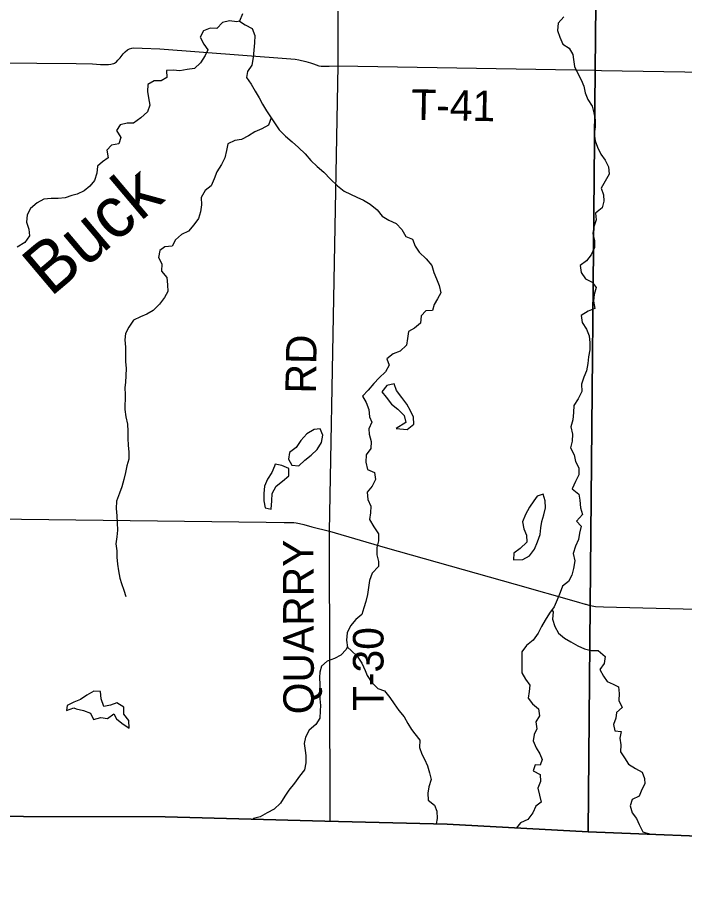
# Model space of a CAD drawing. Extents: x 1857828 to 2277390, y 930619 to 1324581.
# Drawn here: x 2026202 to 2032758, y 1116134 to 1124647 of the extents above; entities that cross this region are included whole.
import ezdxf

# ---------------------------------------------------------------- set-up
doc = ezdxf.new("R2010")
doc.units = 0
for name, color, linetype in [('GM_X_Adjacent_County', 7, 'Continuous'), ('GM_X_County', 7, 'Continuous'), ('GM_X_County_Road', 7, 'Continuous'), ('GM_X_Minor_Lake', 7, 'Continuous'), ('GM_X_Minor_River', 7, 'Continuous'), ('GM_X_Minor_River_Text', 7, 'Continuous'), ('GM_X_Township', 7, 'Continuous'), ('GM_X_Township_Road', 7, 'Continuous'), ('GM_X_Township_Road_Text', 7, 'Continuous')]:
    doc.layers.add(name, color=color, linetype=linetype)

msp = doc.modelspace()

# ---------------------------------------------------------------- linework, layer by layer
at = {"layer": 'GM_X_Adjacent_County'}
msp.add_lwpolyline([(1997008.5, 1116752.5), (2002726.4, 1116786.7), (2007584.1, 1116765.8), (2010804, 1116774.2), (2013523.2, 1116785.6), (2016220.4, 1116802.4), (2020156, 1116833.2), (2021873.5, 1116814.9), (2022478.5, 1116818.5), (2023245.1, 1116822.9), (2024866.1, 1116798.6), (2027655.5, 1116790.3), (2029223.3, 1116749.1), (2030424.8, 1116717.5), (2031808.5, 1116642.9), (2035129.3, 1116512.1), (2037470.7, 1116419.9), (2040306, 1116370), (2045569.8, 1116279), (2050782.4, 1116223.1), (2056316.7, 1116163.7)], dxfattribs=at)
at = {"layer": 'GM_X_County'}
msp.add_lwpolyline([(2056316.7, 1116163.7), (2050782.4, 1116223.1), (2045569.8, 1116279), (2040306, 1116370), (2037470.7, 1116419.9), (2035129.3, 1116512.1), (2031808.5, 1116642.9), (2030424.8, 1116717.5), (2029223.3, 1116749.1), (2027655.5, 1116790.3), (2024866.1, 1116798.6)], dxfattribs=at)
at = {"layer": 'GM_X_County_Road'}
for points in [[(2022502.9, 1119760.2), (2028645.3, 1119685.5), (2028824.2, 1119682.8), (2028886.4, 1119684.6), (2028918.6, 1119684.5), (2028942.7, 1119680.4), (2028974.8, 1119674.3), (2029015, 1119662.1), (2029095.3, 1119641.8), (2029268, 1119597.1), (2029814, 1119438.7), (2031093.4, 1119076), (2031691.1, 1118906.5), (2031779.5, 1118882.1), (2031786.2, 1118880.3)], [(2031786.2, 1118880.3), (2031817.6, 1118872), (2031829.7, 1118868.9), (2031849.7, 1118863.8), (2031881.9, 1118857.7), (2031960.2, 1118855.4), (2032346, 1118846.1), (2034596.7, 1118790.4), (2034811.6, 1118785.7)]]:
    msp.add_lwpolyline(points, dxfattribs=at)
at = {"layer": 'GM_X_Minor_Lake'}
for points in [[(2029924.8, 1120605.3), (2030032, 1120598.4), (2030096.3, 1120648.6), (2030092.3, 1120716.9), (2030064.1, 1120781.1), (2030027.9, 1120847.3), (2029977.6, 1120911.5), (2029925.2, 1120979.7), (2029903.1, 1121045.9), (2029832.7, 1121029.8)], [(2029921.9, 1120605.5), (2030032, 1120598.4), (2030096.3, 1120648.6), (2030092.3, 1120716.9), (2030064.1, 1120781.1), (2030027.9, 1120847.3), (2029977.6, 1120911.5), (2029925.2, 1120979.7), (2029903.1, 1121045.9), (2029832.7, 1121029.8)], [(2029832.7, 1121029.8), (2029782.5, 1120967.6), (2029826.8, 1120913.4), (2029879.1, 1120847.2), (2029941.4, 1120797.1), (2030001.8, 1120732.9), (2030017.9, 1120664.6), (2029924.8, 1120605.3)], [(2029832.7, 1121029.8), (2029782.5, 1120967.6), (2029826.8, 1120913.4), (2029879.1, 1120847.2), (2029941.4, 1120797.1), (2030001.8, 1120732.9), (2030017.9, 1120664.6), (2029925.1, 1120605.5)], [(2029175.6, 1120603.8), (2029117.3, 1120597.7), (2029045, 1120553.5), (2028986.7, 1120489.2), (2028942.5, 1120421), (2028874.2, 1120370.7), (2028866.2, 1120306.5), (2028898.4, 1120246.3), (2028967.2, 1120238.7)], [(2029175.6, 1120603.8), (2029117.3, 1120597.7), (2029045, 1120553.5), (2028986.7, 1120489.2), (2028942.5, 1120421), (2028874.2, 1120370.7), (2028866.2, 1120306.5), (2028898.4, 1120246.3), (2028967, 1120238.7)], [(2028966.7, 1120238.3), (2029025, 1120294.6), (2029087.3, 1120344.8), (2029147.6, 1120399), (2029189.7, 1120469.3), (2029201.8, 1120541.6), (2029175.6, 1120603.8)], [(2028967.2, 1120238.7), (2029025, 1120294.6), (2029087.3, 1120344.8), (2029147.6, 1120399), (2029189.7, 1120469.3), (2029201.8, 1120541.6), (2029175.6, 1120603.8)], [(2028734.3, 1120256.1), (2028729.5, 1120236.1), (2028701.4, 1120173.9), (2028659.2, 1120107.6), (2028629.1, 1120039.3), (2028623.1, 1119967.1), (2028623.2, 1119894.8), (2028635.3, 1119826.6), (2028693.9, 1119813.8)], [(2028693.9, 1119813.8), (2028703.6, 1119894.9), (2028705.5, 1119967.1), (2028743.7, 1120039.4), (2028808, 1120087.6), (2028870.3, 1120141.9), (2028870.3, 1120212.1), (2028801.9, 1120244.2), (2028733.5, 1120256.2)], [(2028693.9, 1119813.8), (2028703.6, 1119894.9), (2028705.5, 1119967.1), (2028743.7, 1120039.4), (2028808, 1120087.6), (2028870.3, 1120141.9), (2028870.3, 1120212.1), (2028801.9, 1120244.2), (2028734.3, 1120256.1)], [(2031076.2, 1119315.8), (2031166.5, 1119320.6), (2031234.9, 1119354.7), (2031281.1, 1119421), (2031311.2, 1119493.3), (2031337.3, 1119563.6), (2031343.3, 1119629.8), (2031353.3, 1119694.1), (2031375.4, 1119758.3), (2031391.4, 1119826.6), (2031387.3, 1119896.8), (2031367.2, 1119961), (2031308.9, 1119940.9)], [(2031308.9, 1119940.9), (2031276.8, 1119896.7), (2031232.6, 1119832.5), (2031192.4, 1119762.2), (2031164.3, 1119689.9), (2031176.4, 1119621.7), (2031202.6, 1119559.5), (2031208.6, 1119491.2), (2031142.3, 1119428.9), (2031078, 1119382.7), (2031076.2, 1119315.8)], [(2027301, 1117661.9), (2027297.5, 1117736.1), (2027247.2, 1117798.3), (2027247.2, 1117868.5), (2027180.8, 1117910.6), (2027116.5, 1117888.5), (2027052.2, 1117876.4), (2027026, 1117948.7), (2027017.9, 1118020.9), (2026953.6, 1118026.9), (2026883.3, 1117986.7), (2026823, 1117944.5), (2026756.7, 1117916.3), (2026690.3, 1117886.2), (2026684.3, 1117836), (2026756.7, 1117862.1)], [(2027301, 1117661.7), (2027297.5, 1117736.1), (2027247.2, 1117798.3), (2027247.2, 1117868.5), (2027180.8, 1117910.6), (2027116.5, 1117888.5), (2027052.2, 1117876.4), (2027026, 1117948.7), (2027017.9, 1118020.9), (2026953.6, 1118026.9), (2026883.3, 1117986.7), (2026823, 1117944.5), (2026756.7, 1117916.3), (2026690.3, 1117886.2), (2026684.3, 1117836), (2026756.7, 1117862.1)], [(2026756.7, 1117862.1), (2026780.8, 1117852.1), (2026853.2, 1117834.1), (2026921.6, 1117808.1), (2026949.7, 1117745.9), (2027022.1, 1117766), (2027088.4, 1117756), (2027148.7, 1117804.2), (2027176.9, 1117754.1), (2027227.2, 1117712), (2027301, 1117661.9)], [(2026756.7, 1117862.1), (2026780.8, 1117852.1), (2026853.2, 1117834.1), (2026921.6, 1117808.1), (2026949.7, 1117745.9), (2027022.1, 1117766), (2027088.4, 1117756), (2027148.7, 1117804.2), (2027176.9, 1117754.1), (2027227.2, 1117712), (2027301, 1117661.9)]]:
    msp.add_lwpolyline(points, dxfattribs=at)
at = {"layer": 'GM_X_Minor_River'}
for points in [[(2028385.4, 1124609.9), (2028359.2, 1124604.1), (2028286.9, 1124614.1), (2028216.5, 1124595.9), (2028160.2, 1124537.7), (2028097.9, 1124539.6), (2028029.6, 1124513.5), (2027997.5, 1124451.2), (2028033.7, 1124385), (2028073.9, 1124326.8), (2028045.8, 1124270.6), (2028001.6, 1124200.3), (2027943.3, 1124144), (2027871, 1124134), (2027798.6, 1124121.9), (2027732.3, 1124127.8), (2027667.9, 1124125.8), (2027672, 1124057.5), (2027615.7, 1124023.3), (2027547.4, 1124023.3), (2027485.1, 1123987.1), (2027481.1, 1123918.9), (2027491.2, 1123854.6), (2027503.3, 1123784.4), (2027481.2, 1123720.1), (2027414.9, 1123659.8), (2027344.6, 1123605.6), (2027280.2, 1123607.6), (2027211.9, 1123589.4), (2027177.7, 1123535.2), (2027220, 1123467), (2027199.9, 1123402.7), (2027127.6, 1123392.6), (2027081.4, 1123340.4), (2027095.5, 1123268.1), (2027039.2, 1123225.9), (2026989, 1123183.8), (2026983, 1123115.5), (2026960.9, 1123045.2), (2026914.7, 1122987), (2026858.4, 1122940.8), (2026790.1, 1122908.6), (2026737.8, 1122896.5), (2026671.5, 1122872.4), (2026603.2, 1122866.3), (2026534.8, 1122866.2), (2026462.4, 1122860.2), (2026396.1, 1122824), (2026331.8, 1122767.7), (2026299.7, 1122705.5), (2026291.7, 1122633.2), (2026315.8, 1122565), (2026321.9, 1122498.7), (2026275.7, 1122434.4), (2026201.4, 1122390.2)], [(2028385.1, 1124609.6), (2028385.4, 1124610.1), (2028439.7, 1124572), (2028508, 1124537.9), (2028534.2, 1124467.7), (2028532.2, 1124395.4), (2028526.2, 1124323.1), (2028518.2, 1124250.9), (2028506.2, 1124178.6), (2028462, 1124116.3), (2028454, 1124056.1), (2028498.3, 1123989.9), (2028538.5, 1123921.6), (2028576.8, 1123857.4), (2028611, 1123793.2), (2028651.2, 1123727), (2028695.5, 1123658.8), (2028669.4, 1123588.5), (2028605.1, 1123550.3), (2028534.7, 1123522.1), (2028472.4, 1123483.9), (2028404.1, 1123447.8), (2028337.8, 1123435.7), (2028269.4, 1123403.5), (2028257.4, 1123339.3), (2028241.4, 1123265), (2028207.2, 1123200.7), (2028161, 1123128.4), (2028134.9, 1123060.1), (2028106.8, 1122991.8), (2028046.5, 1122945.6), (2028006.4, 1122877.3), (2028012.4, 1122805.1), (2028002.4, 1122736.8), (2027982.4, 1122670.6), (2027936.2, 1122608.3), (2027881.9, 1122546), (2027813.6, 1122513.9), (2027757.3, 1122461.6), (2027723.2, 1122399.4), (2027650.8, 1122391.3), (2027600.6, 1122355.1), (2027588.5, 1122286.8), (2027620.7, 1122224.6), (2027616.8, 1122152.4), (2027669.1, 1122090.2), (2027677.1, 1122019.9), (2027681.2, 1121953.7), (2027649.1, 1121893.4), (2027598.8, 1121827.1), (2027536.6, 1121766.9), (2027474.3, 1121728.7), (2027412, 1121702.6), (2027343.6, 1121670.4), (2027297.4, 1121602.1), (2027265.3, 1121541.9), (2027257.3, 1121477.6), (2027263.4, 1121405.3), (2027265.4, 1121337.1), (2027265.4, 1121264.8), (2027269.5, 1121196.6), (2027267.5, 1121128.3), (2027263.5, 1121060.1), (2027259.5, 1121009.9), (2027261.6, 1120937.6), (2027257.7, 1120793.1), (2027267.7, 1120720.8), (2027283.9, 1120648.6), (2027285.9, 1120580.3), (2027286, 1120510.1), (2027292, 1120441.8), (2027296.1, 1120373.6), (2027296.1, 1120305.3), (2027276.1, 1120239.1), (2027264, 1120172.8), (2027248, 1120104.6), (2027227.9, 1120032.3), (2027205.8, 1119970.1), (2027175.7, 1119893.8), (2027173.8, 1119821.5), (2027177.8, 1119749.2), (2027183.9, 1119681), (2027185.9, 1119608.7), (2027177.9, 1119542.5), (2027169.9, 1119474.2), (2027180, 1119406), (2027180.1, 1119341.8), (2027186.1, 1119273.5), (2027194.2, 1119207.3), (2027210.3, 1119135.1), (2027226.4, 1119084.9), (2027248.6, 1119016.6), (2027266.7, 1118954.4)], [(2028413.5, 1124680.4), (2028385.1, 1124609.6)], [(2031571.7, 1124652.6), (2031515.4, 1124588.3), (2031507.4, 1124518.1), (2031531.6, 1124451.8), (2031559.8, 1124383.6), (2031624.1, 1124345.5), (2031660.4, 1124283.3), (2031666.4, 1124233.1), (2031676.5, 1124162.8), (2031706.7, 1124096.6), (2031740.9, 1124032.4), (2031767.1, 1123972.2), (2031781.2, 1123903.9), (2031807.4, 1123839.7), (2031849.6, 1123773.5), (2031865.7, 1123709.3), (2031877.8, 1123641), (2031877.9, 1123570.8), (2031869.9, 1123502.5), (2031880, 1123434.2), (2031900.1, 1123370), (2031934.3, 1123303.8), (2031976.5, 1123243.6), (2032008.8, 1123177.4), (2032014.8, 1123105.1), (2031976.7, 1123038.8), (2031938.5, 1122968.6), (2031960.7, 1122902.3), (2031964.7, 1122842.1), (2031948.7, 1122775.8), (2031882.3, 1122723.6), (2031888.4, 1122657.3), (2031864.3, 1122589.1), (2031856.3, 1122522.8)], [(2028695, 1123659), (2028727.7, 1123610.6), (2028773.9, 1123540.4), (2028836.3, 1123478.2), (2028902.7, 1123424), (2028965, 1123367.9), (2029029.4, 1123305.7), (2029085.7, 1123241.5), (2029146, 1123181.3), (2029212.4, 1123127.1), (2029278.8, 1123056.9), (2029347.2, 1122990.8), (2029411.5, 1122940.6), (2029475.9, 1122910.5), (2029538.2, 1122878.5), (2029602.6, 1122850.4), (2029668.9, 1122810.3), (2029735.3, 1122756.1), (2029785.6, 1122691.9), (2029852, 1122653.9), (2029924.4, 1122621.8), (2029980.7, 1122561.6), (2030018.9, 1122493.4), (2030083.3, 1122467.3), (2030109.4, 1122399.1), (2030149.7, 1122338.9), (2030218.1, 1122272.7), (2030272.4, 1122208.5), (2030294.5, 1122138.3), (2030320.7, 1122078.1), (2030344.8, 1122011.8), (2030363, 1121939.6), (2030330.8, 1121881.3), (2030296.7, 1121825.1), (2030280.6, 1121764.9), (2030214.3, 1121762.8), (2030170.1, 1121712.6), (2030164.1, 1121640.3), (2030103.8, 1121594.1), (2030043.5, 1121559.9), (2030035.5, 1121489.7), (2030025.5, 1121425.4), (2029963.2, 1121367.2), (2029894.9, 1121339), (2029830.6, 1121292.8), (2029854.8, 1121228.6), (2029818.6, 1121162.3), (2029756.3, 1121104), (2029704.1, 1121047.8), (2029647.8, 1120983.5), (2029591.6, 1120925.3), (2029629.8, 1120861.1), (2029656, 1120792.8), (2029660, 1120720.6), (2029684.2, 1120670.4), (2029654.1, 1120604.1), (2029658.1, 1120549.9), (2029678.3, 1120479.7), (2029674.3, 1120409.4), (2029630.1, 1120347.2), (2029626.1, 1120274.9), (2029642.2, 1120204.7), (2029710.6, 1120174.6), (2029720.7, 1120106.4), (2029686.5, 1120040.1), (2029638.3, 1119979.8), (2029646.4, 1119909.6), (2029674.6, 1119843.4), (2029672.6, 1119777.1), (2029660.6, 1119710.9), (2029704.9, 1119640.7), (2029749.1, 1119572.5), (2029749.2, 1119502.2), (2029733.1, 1119436), (2029733.2, 1119365.7), (2029751.3, 1119299.5), (2029751.3, 1119249.3), (2029689, 1119185), (2029660.9, 1119112.7), (2029652.9, 1119044.5), (2029640.9, 1118974.2), (2029624.8, 1118908), (2029606.8, 1118843.7), (2029584.7, 1118777.5), (2029526.4, 1118731.3), (2029476.2, 1118667), (2029442.1, 1118598.7), (2029434.1, 1118526.5), (2029446.2, 1118454.2)], [(2031856.3, 1122522.8), (2031870.4, 1122450.6), (2031870.5, 1122386.3), (2031838.3, 1122314), (2031792.1, 1122255.8), (2031731.9, 1122207.6), (2031739.9, 1122141.3), (2031782.2, 1122079.1), (2031848.5, 1122045), (2031886.8, 1121990.9), (2031868.7, 1121922.6), (2031860.7, 1121858.3), (2031874.8, 1121786.1), (2031808.5, 1121759.9), (2031742.2, 1121715.7), (2031750.3, 1121647.5), (2031792.5, 1121583.3), (2031818.7, 1121517.1), (2031824.7, 1121448.8), (2031826.8, 1121380.6), (2031812.8, 1121310.3), (2031804.8, 1121244), (2031794.7, 1121171.8), (2031766.6, 1121111.5), (2031744.6, 1121041.2), (2031748.6, 1120969), (2031710.5, 1120898.7), (2031670.3, 1120834.4), (2031666.3, 1120764.2), (2031658.3, 1120691.9), (2031638.2, 1120623.6), (2031656.4, 1120551.4), (2031652.4, 1120483.1), (2031636.3, 1120416.9), (2031670.6, 1120346.6), (2031686.7, 1120282.4), (2031718.9, 1120220.2), (2031716.9, 1120152), (2031686.8, 1120085.7)], [(2031686.8, 1120085.7), (2031652.7, 1120013.4), (2031719, 1119961.3), (2031729.1, 1119901.1), (2031735.2, 1119828.8), (2031753.3, 1119760.6), (2031695, 1119696.3), (2031741.3, 1119646.2), (2031723.2, 1119577.9), (2031713.2, 1119515.7), (2031685.1, 1119449.4), (2031663, 1119377.1), (2031677.2, 1119304.9), (2031667.1, 1119232.6), (2031649.1, 1119166.4), (2031617, 1119104.1), (2031556.7, 1119057.9), (2031534.6, 1118993.7), (2031506.5, 1118923.4), (2031476.4, 1118855.1), (2031430.2, 1118790.9), (2031386, 1118722.6), (2031351.8, 1118660.3), (2031319.7, 1118596.1), (2031269.5, 1118525.8), (2031205.2, 1118473.6), (2031157, 1118413.3), (2031157.1, 1118204.6), (2031195.3, 1118144.4), (2031237.6, 1118086.2), (2031231.6, 1118022), (2031221.6, 1117957.8), (2031263.8, 1117899.6), (2031322.1, 1117853.4), (2031330.2, 1117783.2), (2031296.1, 1117723), (2031304.2, 1117656.7), (2031278, 1117600.5), (2031270, 1117536.3), (2031300.2, 1117470.1), (2031336.4, 1117409.9), (2031358.6, 1117355.7), (2031338.5, 1117299.5), (2031288.3, 1117301.5), (2031270.2, 1117243.3), (2031338.6, 1117205.2), (2031340.6, 1117138.9), (2031316.5, 1117072.7), (2031330.6, 1117004.5), (2031348.8, 1116936.2), (2031296.5, 1116894.1), (2031264.4, 1116829.8), (2031218.2, 1116765.6), (2031145.8, 1116731.4), (2031107.1, 1116683.3)], [(2031453.6, 1118823.5), (2031464.3, 1118804.9), (2031460.4, 1118732.7), (2031482.5, 1118660.4), (2031516.7, 1118594.2), (2031577.1, 1118546.1), (2031639.4, 1118510), (2031707.8, 1118471.9), (2031774.1, 1118441.9), (2031840.5, 1118423.8), (2031908.8, 1118423.9), (2031977.2, 1118365.8), (2031967.2, 1118297.5), (2031925, 1118237.2), (2031959.2, 1118173.1), (2031997.4, 1118120.9), (2032055.8, 1118094.8), (2032108, 1118066.8), (2032114.1, 1118002.6), (2032112.1, 1117932.3), (2032142.3, 1117864.1), (2032088.1, 1117815.9), (2032082.1, 1117759.7), (2032060, 1117699.4), (2032072.1, 1117635.2), (2032134.4, 1117629.3), (2032120.4, 1117563), (2032130.5, 1117496.8), (2032126.5, 1117430.6), (2032166.7, 1117370.4), (2032207, 1117308.2), (2032275.3, 1117264.1), (2032341.7, 1117230), (2032361.8, 1117167.8), (2032365.9, 1117113.6), (2032337.8, 1117059.4), (2032311.7, 1116993.1), (2032243.3, 1116961), (2032223.3, 1116898.8), (2032243.4, 1116830.5), (2032283.7, 1116774.4), (2032311.8, 1116714.2), (2032348.1, 1116641.9), (2032408.1, 1116623.1), (2032407.1, 1116623.1)], [(2029444.4, 1118465), (2029432.1, 1118434.1), (2029379.9, 1118379.9), (2029317.6, 1118347.8), (2029247.2, 1118321.6), (2029191, 1118271.4), (2029172.9, 1118211.2), (2029170.9, 1118161), (2029175, 1118090.7), (2029175, 1118018.5), (2029173, 1117950.2), (2029179.1, 1117884), (2029177.1, 1117833.8), (2029175.2, 1117761.6), (2029133, 1117699.3), (2029068.7, 1117643.1), (2029032.5, 1117574.8), (2029020.5, 1117510.6), (2029030.6, 1117442.3), (2029034.6, 1117392.2), (2029034.7, 1117319.9), (2029022.7, 1117253.6), (2028974.4, 1117189.4), (2028926.2, 1117123.1), (2028868, 1117052.8), (2028829.8, 1116992.6), (2028787.6, 1116926.3), (2028725.3, 1116866.1), (2028655, 1116829.9), (2028588.7, 1116791.7), (2028522.4, 1116773.6), (2028518.4, 1116770.8)], [(2029445.6, 1118457.8), (2029484.4, 1118422.1), (2029540.7, 1118368), (2029585, 1118301.8), (2029619.2, 1118229.6), (2029637.3, 1118179.4), (2029681.6, 1118115.2), (2029741.9, 1118053), (2029810.3, 1118029), (2029862.6, 1117962.8), (2029902.8, 1117902.6), (2029951.1, 1117836.4), (2030001.4, 1117772.2), (2030039.6, 1117708), (2030073.8, 1117647.8), (2030108, 1117607.7), (2030156.3, 1117543.5), (2030154.3, 1117471.2), (2030176.5, 1117407.1), (2030202.7, 1117356.9), (2030230.8, 1117292.7), (2030251, 1117224.4), (2030267.1, 1117156.2), (2030245, 1117084), (2030233, 1117021.7), (2030239.1, 1116953.5), (2030301.4, 1116905.4), (2030321.6, 1116847.2), (2030325.6, 1116774.9), (2030316.3, 1116722.4), (2030316.3, 1116723.3)]]:
    msp.add_lwpolyline(points, dxfattribs=at)
at = {"layer": 'GM_X_Township'}
msp.add_lwpolyline([(2026094, 1143048.9), (2032060.1, 1143019.8), (2032027.6, 1139963.5), (2031982.7, 1134914.9), (2031935.7, 1129983.3), (2031879.9, 1124126.9), (2031829.7, 1118868.9), (2031808.5, 1116642.9), (2030424.8, 1116717.5), (2029223.3, 1116749.1), (2027655.5, 1116790.3), (2024866.1, 1116798.6)], dxfattribs=at)
msp.add_lwpolyline([(2031808.5, 1116642.9), (2031829.7, 1118868.9), (2031879.9, 1124126.9), (2031935.7, 1129983.3), (2031982.7, 1134914.9), (2032027.6, 1139963.5), (2032060.1, 1143019.8), (2037494.9, 1143002), (2040844, 1142991), (2045916.5, 1142974.4), (2052729.5, 1142952), (2056661.3, 1142938.9), (2059427, 1142930.1), (2059329.7, 1135138.9), (2059259.3, 1129509), (2059186.4, 1123686.3), (2059120.2, 1118390.4), (2059091.9, 1116133.9), (2056316.7, 1116163.7), (2050782.4, 1116223.1), (2045569.8, 1116279), (2040306, 1116370), (2037470.7, 1116419.9), (2035129.3, 1116512.1)], close=True, dxfattribs=at)
at = {"layer": 'GM_X_Township_Road'}
for points in [[(2029352.8, 1124169.4), (2029354.6, 1124647.2), (2029352.8, 1124707.4)], [(2027212.7, 1124250.4), (2027222.8, 1124262.2), (2027241.1, 1124286.9), (2027262, 1124309.4), (2027283.5, 1124326.9), (2027303.6, 1124336.9), (2027325.7, 1124344.8), (2027342.2, 1124346.8), (2027428.2, 1124344.5), (2027603, 1124337.9), (2028846.7, 1124243.4), (2028931, 1124237.1), (2028967.2, 1124231), (2029035.5, 1124214.6), (2029081.3, 1124200.1), (2029109.8, 1124190.3), (2029136.5, 1124180.5), (2029162.3, 1124171.5), (2029188, 1124166), (2029266.4, 1124165.7), (2029352.8, 1124169.4)], [(2022479.2, 1124230.2), (2022479.2, 1124230.2), (2022531.4, 1124230.4), (2026780.6, 1124194.1), (2026941.3, 1124191.6), (2026978.7, 1124188.2), (2027018.7, 1124184.6), (2027025, 1124183.7), (2027055.9, 1124183.2), (2027096.3, 1124184.6), (2027119.4, 1124187.3), (2027134.2, 1124190.9), (2027148.8, 1124194.4), (2027157.7, 1124198), (2027174.7, 1124211.4), (2027190.6, 1124224.9), (2027212.1, 1124249.7), (2027212.7, 1124250.4)], [(2029268, 1119597.1), (2029352.8, 1124169.4)], [(2029352.8, 1124169.4), (2031879.9, 1124126.9), (2031941.5, 1124125.8), (2031941.5, 1124125.8)], [(2031941.5, 1124125.8), (2035005.7, 1124074.3), (2038049.6, 1123993.1), (2040146.2, 1123934.9)], [(2029276.6, 1116748.8), (2029268, 1119597.1)]]:
    msp.add_lwpolyline(points, dxfattribs=at)

# ---------------------------------------------------------------- texts
at = {"layer": 'GM_X_Minor_River_Text'}
msp.add_text('Buck', height=500.2, rotation=40.14676, dxfattribs=at).set_placement((2026528.1, 1121892.6))
at = {"layer": 'GM_X_Township_Road_Text'}
for s, rotation, p in [('T-41', 358.93969, (2030069.5, 1123641.1)), ('RD', 89.01278, (2029134.2, 1120948.1)), ('QUARRY', 90.16269, (2029115.5, 1117798.9)), ('T-30', 90, (2029799.1, 1117830.1))]:
    msp.add_text(s, height=300, rotation=rotation, dxfattribs=at).set_placement(p)

doc.saveas('drawing.dxf')
